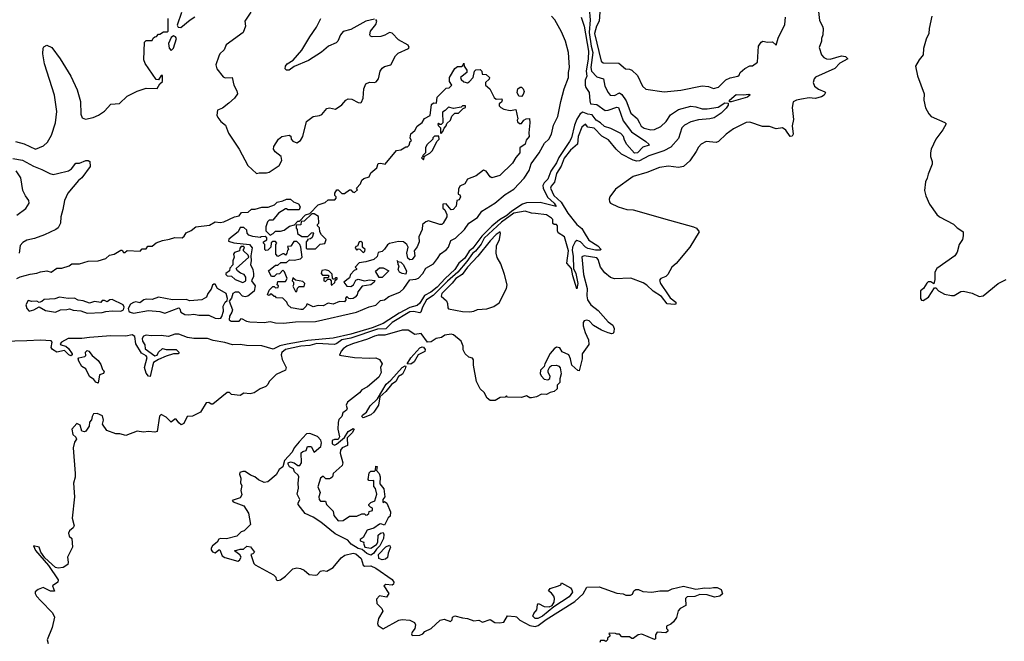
# Model space of a CAD drawing. Extents: x 2087054 to 2277909, y 548907 to 753496.
# Tile 282 of 444: x 2202489 to 2210331, y 656604 to 661556. Entities that reach past the tile are written whole.
import ezdxf

# ---------------------------------------------------------------- set-up
doc = ezdxf.new("R2010")
doc.units = 0

msp = doc.modelspace()

# ---------------------------------------------------------------- linework, layer by layer
at = {"layer": '0CON20XD'}
for points in [[(2207025.7, 661645), (2207033.6, 661555), (2207024.7, 661455), (2207040.3, 661345), (2207054.4, 661295), (2207038.9, 661175), (2207044, 661145), (2207085, 661099.4), (2207139.5, 661085), (2207149.1, 661025), (2207175.3, 660975.3), (2207192.9, 660955), (2207225, 660951.5), (2207265, 660972.5), (2207285, 660960), (2207319, 660909), (2207355, 660811.8), (2207407.7, 660767.7), (2207424.8, 660734.8), (2207438.7, 660708.7), (2207461.7, 660691.7), (2207515, 660677.8), (2207545, 660680.5), (2207595.8, 660705), (2207637.8, 660745), (2207671.8, 660798.2), (2207735, 660840.8), (2207835, 660866.3), (2207875, 660861.3), (2207925, 660845.7), (2207965.2, 660844.8), (2208051.1, 660858.9), (2208105, 660893.6), (2208132, 660892), (2208131.2, 660875), (2208115, 660849.8), (2208075, 660811.4), (2208019.4, 660775), (2207985, 660765.2), (2207895, 660759.1), (2207835, 660742.1), (2207785, 660714.7), (2207763.6, 660695), (2207735, 660609.4), (2207675, 660541.2), (2207619.6, 660510.4), (2207499.6, 660470.4), (2207425, 660432.2), (2207405, 660429.6), (2207375, 660437), (2207283.1, 660485), (2207239.2, 660525), (2207178.3, 660598.3), (2207125, 660628), (2207065, 660692.3), (2207015, 660700.8), (2206995, 660722.5), (2206965, 660699.2), (2206937.7, 660625), (2206932.1, 660565), (2206875, 660516.6), (2206825, 660451.8), (2206800.8, 660389.2), (2206765, 660330.5), (2206749.3, 660260.7), (2206721, 660229), (2206716, 660215), (2206742.7, 660155), (2206801.8, 660101.8), (2206853.2, 660015), (2206925, 659924.1), (2206965, 659892.5), (2206985, 659861.6), (2207020.5, 659800.5), (2207094.2, 659755), (2207120.9, 659725), (2207111.4, 659718.6), (2207075, 659719.9), (2207015, 659734.3), (2206994.4, 659744.4), (2206956.7, 659786.7), (2206925, 659795.9), (2206912.7, 659787.3), (2206893, 659745), (2206887.8, 659717.8), (2206897.3, 659672.7), (2206898.7, 659575), (2206918.7, 659535), (2206934.6, 659455), (2206925, 659412.5), (2206894.1, 659514.1), (2206882.6, 659575), (2206845.4, 659615), (2206861.1, 659715), (2206826.8, 659825), (2206778.6, 659858.6), (2206771.2, 659875), (2206771.2, 659915), (2206765, 659923.3), (2206745, 659923.8), (2206735, 659932.5), (2206736, 659965), (2206725.6, 659975), (2206685, 660001.7), (2206598.2, 660011.8), (2206565, 660014), (2206515, 660031.7), (2206425, 660013.4), (2206325, 659943.7), (2206187.2, 659815), (2206163.4, 659766.6), (2206118, 659712), (2206095, 659693.2), (2206050.4, 659629.6), (2205978.6, 659545), (2205895, 659472.9), (2205781.4, 659358.6), (2205729.9, 659325), (2205696.5, 659265), (2205684.3, 659225.7), (2205675, 659221.2), (2205625, 659232.5), (2205595, 659228.8), (2205455.5, 659145), (2205405, 659093.7), (2205339.3, 659089.3), (2205125, 659018.2), (2205055, 659006), (2205015, 658976.7), (2204995, 658969.2), (2204855, 658977), (2204798.8, 658961.2), (2204727.8, 658955), (2204605, 658928.6), (2204576.9, 658905), (2204571.6, 658885), (2204578.8, 658848.8), (2204611.9, 658785), (2204607.1, 658765), (2204531.5, 658728.5), (2204475.7, 658674.3), (2204465, 658650), (2204450, 658635), (2204405, 658615.8), (2204355, 658582.5), (2204323.9, 658576.1), (2204275, 658580), (2204245, 658561.2), (2204175, 658570), (2204160, 658585), (2204140, 658585), (2204026.7, 658493.3), (2204015, 658492.5), (2203995, 658507.5), (2203975, 658502.5), (2203929.3, 658430.7), (2203865, 658396.7), (2203823.9, 658396.1), (2203795, 658340), (2203775, 658328), (2203755, 658343.8), (2203735, 658373.8), (2203725, 658373.8), (2203695, 658348.8), (2203655, 658388.6), (2203615, 658411.2), (2203601.7, 658398.3), (2203582.5, 658275), (2203565, 658270), (2203515, 658276.7), (2203475, 658268.8), (2203425, 658278.8), (2203335, 658243.3), (2203286.4, 658256.4), (2203255, 658257.5), (2203183.8, 658283.8), (2203147.5, 658335), (2203156.2, 658365), (2203149.2, 658399.2), (2203105, 658420), (2203077.5, 658415), (2203066.2, 658395), (2203061.7, 658368.3), (2203045, 658350), (2203041.7, 658318.3), (2203015, 658277.5), (2203005, 658272.5), (2202985, 658277.5), (2202970, 658325), (2202945, 658340), (2202903.3, 658295), (2202911.4, 658251.4), (2202935, 658230), (2202940, 658215), (2202925, 658190), (2202915.9, 658144.1), (2202931.7, 657941.7), (2202929.4, 657910.6), (2202916.2, 657865), (2202926.2, 657755), (2202907.5, 657585), (2202922.5, 657525), (2202915, 657507.5), (2202885, 657483.3), (2202878, 657465), (2202883, 657443), (2202903.9, 657423.9), (2202910, 657355), (2202868.8, 657275), (2202875.7, 657235), (2202872, 657215), (2202835, 657190.8), (2202795, 657185.8), (2202772.7, 657192.7), (2202687.8, 657267.8), (2202656.7, 657315), (2202645, 657354), (2202600, 657365), (2202615, 657327.5), (2202717.8, 657207.8), (2202794.2, 657095), (2202792, 657075), (2202751.1, 657045), (2202765, 657003.8), (2202734.6, 657004.6), (2202675, 657033.3), (2202635, 657017.5), (2202611.2, 656998.8), (2202611.2, 656985), (2202622.5, 656965), (2202656.8, 656926.8)], [(2208847.1, 661645), (2208858.3, 661548.3), (2208883.1, 661505), (2208887.1, 661485), (2208886, 661435), (2208874, 661405), (2208876.2, 661385), (2208857.3, 661335), (2208875, 661275.8), (2208893.8, 661253.8), (2208913.5, 661243.5), (2208945, 661240.6), (2209035, 661268), (2209065, 661263.8), (2209083.3, 661245), (2209020.8, 661209.2), (2208982, 661168), (2208826.7, 661096.7), (2208816, 661085), (2208809.2, 661055), (2208820, 661025), (2208852.1, 661002.1), (2208902.1, 660982.1), (2208907.5, 660975), (2208895.9, 660954.1), (2208875, 660940.4), (2208825, 660927.7), (2208777.3, 660932.7), (2208716, 660924), (2208675, 660914), (2208649.7, 660900.3), (2208641.2, 660855), (2208651.9, 660761.9), (2208640.9, 660710.9), (2208650, 660645), (2208642.3, 660627.7), (2208625, 660626), (2208591.9, 660675), (2208565, 660694.2), (2208515, 660686.2), (2208460, 660705), (2208405, 660706.2), (2208305, 660738.6), (2208275, 660735.7), (2208172.9, 660687.1), (2208116.2, 660645), (2208055, 660584.2), (2208035, 660577.5), (2207955, 660584.2), (2207916.2, 660565), (2207895, 660541.2), (2207877.5, 660505), (2207825, 660432), (2207775, 660386), (2207735, 660378.6), (2207655, 660390), (2207585, 660378.1), (2207485, 660339.4), (2207375, 660307.1), (2207235, 660206.2), (2207188.8, 660145), (2207183.1, 660126.9), (2207185.6, 660105), (2207194.4, 660095), (2207254.2, 660064.2), (2207325, 660043.9), (2207375, 660040.9), (2207665, 659958.8), (2207856.2, 659905), (2207880, 659895), (2207900, 659865), (2207825.4, 659744.6), (2207717, 659613), (2207683.8, 659585), (2207650, 659525), (2207635, 659511.2), (2207596.4, 659493.6), (2207585, 659480), (2207592, 659455), (2207652.9, 659362.9), (2207670.8, 659340.8), (2207716, 659305), (2207715, 659290), (2207704, 659286), (2207645, 659293.3), (2207600.7, 659350.7), (2207535, 659392.1), (2207485, 659440.4), (2207455, 659460.4), (2207355, 659495.7), (2207225, 659492.8), (2207195, 659501.1), (2207150.4, 659540.4), (2207115.7, 659585.7), (2207097.3, 659645), (2207085, 659658.5), (2206984.2, 659675.8), (2206965, 659667.5), (2206980.6, 659525), (2207009.6, 659415), (2207005.5, 659355.5), (2207010.6, 659325), (2207036.9, 659285), (2207095, 659239.2), (2207175, 659148.1), (2207211.7, 659121.7), (2207222.3, 659095), (2207221.5, 659068.5), (2207215, 659056.2), (2207205.9, 659054.1), (2207175, 659061.5), (2207122.2, 659082.2), (2207058.8, 659118.8), (2207025, 659156.7), (2207005, 659162.2), (2206985, 659156.9), (2206977.1, 659145), (2206977.9, 659117.9), (2206991.9, 659065), (2207019.4, 659005), (2207020.5, 658969.5), (2206967.5, 658895), (2206967.5, 658855), (2206945, 658760), (2206935, 658762.5), (2206887.5, 658805), (2206877, 658853), (2206862.5, 658885), (2206810, 658910), (2206790.7, 658940.7), (2206765, 658946.2), (2206746.7, 658935), (2206714.2, 658895.8), (2206672.5, 658815), (2206667, 658793), (2206637.5, 658765), (2206633.8, 658735), (2206643.8, 658715), (2206665, 658693.3), (2206695, 658687.5), (2206711.7, 658698.3), (2206712.5, 658715), (2206697.5, 658745), (2206697.5, 658765), (2206710.7, 658789.3), (2206725, 658800), (2206765, 658803.3), (2206782.5, 658795), (2206792.3, 658782.3), (2206801.2, 658735), (2206790, 658695), (2206790, 658665), (2206770, 658645), (2206770, 658615), (2206745, 658593.3), (2206715, 658586.7), (2206685, 658571.2), (2206645, 658572.5), (2206605, 658552.5), (2206565, 658542.5), (2206553, 658543), (2206525, 658560), (2206485, 658547.5), (2206375, 658550), (2206365, 658560), (2206355, 658550), (2206315, 658547.5), (2206275, 658522.5), (2206235, 658522.5), (2206210.7, 658540.7), (2206187.5, 658585), (2206156.4, 658616.4), (2206126.7, 658675), (2206103.8, 658805), (2206102.5, 658845), (2206095, 658860), (2206065, 658866.7), (2206036.9, 658895), (2206020, 658925), (2206022, 658955), (2206004.2, 658994.2), (2205943.3, 659045), (2205925, 659052), (2205875, 659044), (2205847, 659023), (2205807, 659017), (2205765, 658988.5), (2205736.4, 658986.4), (2205685.6, 659055.6), (2205635, 659047.1), (2205581.6, 659081.6), (2205535, 659081.9), (2205397, 659043), (2205345, 659042.2), (2205314.2, 659035), (2205259.2, 659010.8), (2205140, 658975), (2205095, 658955.7), (2205065, 658933.8), (2205048.8, 658915), (2205035, 658883.3), (2205155, 658866), (2205275, 658859.2), (2205325, 658862.5), (2205355, 658850), (2205376.7, 658815), (2205361.2, 658785), (2205367.5, 658745), (2205350.5, 658709.5), (2205257.9, 658632.1), (2205215, 658607.5), (2205195.8, 658584.2), (2205100.5, 658509.5), (2205088.8, 658485), (2205097.5, 658455), (2205092.5, 658445), (2205062.5, 658425), (2205053.3, 658395), (2205030, 658370), (2205024.2, 658345.8), (2205023.8, 658293.8), (2205037, 658233), (2205025, 658212.5), (2204995, 658212.5), (2204977.5, 658205), (2204976.4, 658176.4), (2204995, 658166.7), (2205012.5, 658175), (2205075, 658227.5), (2205104.5, 658275.5), (2205145, 658300), (2205152.5, 658295), (2205136.7, 658265), (2205098, 658225), (2205100, 658165), (2205056.7, 658145), (2205042.7, 658127.3), (2205041.7, 658101.7), (2205063.3, 658026.7), (2205057.5, 658005), (2204985, 657940), (2204980, 657915), (2204967, 657903), (2204955, 657897.5), (2204928.3, 657898.3), (2204905, 657920), (2204884, 657905), (2204864.3, 657834.3), (2204880.7, 657790.7), (2204872.5, 657755), (2204875, 657733.3), (2204885, 657721.2), (2204925, 657720), (2204932.5, 657695), (2204985, 657640), (2204990, 657605), (2205025, 657563.3), (2205065, 657566.7), (2205115, 657600), (2205175, 657600), (2205215, 657620), (2205235, 657620), (2205245, 657610), (2205255, 657612.5), (2205268.3, 657621.7), (2205271.7, 657638.3), (2205300, 657645), (2205300, 657665), (2205281.7, 657671.7), (2205270, 657685), (2205270, 657695), (2205285, 657710), (2205316.4, 657723.6), (2205333.3, 657775), (2205321.7, 657821.7), (2205308.3, 657838.3), (2205310, 657885), (2205295, 657882.5), (2205270, 657885), (2205263.6, 657893.6), (2205271.2, 657945), (2205285, 657958.8), (2205315, 657960), (2205321.7, 657968.3), (2205325, 658000), (2205335, 657997.5), (2205330, 657965), (2205350.7, 657940.7), (2205360, 657915), (2205358.3, 657858.3), (2205388.3, 657818.3), (2205396.2, 657755), (2205380, 657735), (2205380, 657715), (2205385, 657710), (2205395, 657717.5), (2205412.5, 657705), (2205443.3, 657635), (2205439.5, 657600.5), (2205423.3, 657586.7), (2205395, 657530), (2205365, 657540), (2205355, 657537.5), (2205310, 657505), (2205255, 657490), (2205225, 657430), (2205200, 657415), (2205200, 657405), (2205230, 657395), (2205227.5, 657385), (2205237.5, 657355), (2205285, 657346.7), (2205330, 657375), (2205340, 657395), (2205345, 657450), (2205363.3, 657466.7), (2205385, 657470), (2205390, 657455), (2205385.9, 657424.1), (2205357.5, 657365), (2205330.7, 657339.3), (2205307.5, 657302.5), (2205285, 657291.5), (2205252.4, 657302.4), (2205216.8, 657336.8), (2205184.1, 657344.1), (2205129.2, 657379.2), (2205101.1, 657411.1), (2205001, 657461), (2204886.4, 657553.6), (2204825, 657593.1), (2204762.6, 657622.6), (2204708, 657695), (2204706.2, 657705), (2204721.2, 657735), (2204698.1, 657775), (2204708.5, 657825), (2204706.2, 657863.8), (2204713.3, 657915), (2204707.7, 657927.7), (2204676.2, 657955), (2204668.8, 657978.8), (2204637.5, 657995), (2204626.7, 658015), (2204627.5, 658025), (2204645, 658033.3), (2204675.9, 658025.9), (2204703.6, 658003.6), (2204720, 658005), (2204732.5, 658025), (2204730, 658105), (2204743.3, 658116.7), (2204770, 658125), (2204780, 658155), (2204810, 658155), (2204835, 658110), (2204887.5, 658155), (2204893.3, 658185), (2204887, 658207), (2204860, 658235), (2204799.3, 658259.3), (2204774.3, 658255.7), (2204715, 658194), (2204674.3, 658145), (2204657.9, 658112.1), (2204598.8, 658045), (2204585.8, 657994.2), (2204555, 657974), (2204530.2, 657929.8), (2204465.7, 657874.3), (2204435, 657870), (2204391.7, 657891.7), (2204362.5, 657915), (2204326.4, 657926.4), (2204285, 657956.7), (2204265, 657957.5), (2204241.7, 657948.3), (2204240, 657935), (2204250, 657905), (2204247.5, 657865), (2204257.5, 657845), (2204250, 657805), (2204259.3, 657770.7), (2204243.6, 657746.4), (2204180, 657725), (2204190, 657715), (2204273, 657683), (2204310, 657625), (2204327.5, 657535), (2204276.4, 657483.6), (2204253.9, 657476.1), (2204217, 657443), (2204135, 657420), (2204087, 657423), (2204075, 657417.5), (2204062.5, 657395), (2204023.3, 657365), (2204012.5, 657345), (2204013, 657333), (2204025, 657317.5), (2204045, 657310), (2204075, 657332.5), (2204081.7, 657331.7), (2204102.5, 657285), (2204121.7, 657271.7), (2204225, 657242.5), (2204239.3, 657250.7), (2204252.5, 657275), (2204243, 657293), (2204200, 657325), (2204245, 657337.5), (2204271.7, 657338.3), (2204298.3, 657361.7), (2204327, 657357), (2204360, 657315), (2204345, 657300), (2204330, 657295), (2204353.6, 657223.6), (2204365, 657212.5), (2204510, 657135), (2204527.5, 657115), (2204532.5, 657095), (2204545, 657087.5), (2204565, 657093.8), (2204605, 657124.3), (2204665, 657181.9), (2204695, 657189.5), (2204725.4, 657185.4)], [(2202455, 660586), (2202525, 660566.8), (2202615, 660525.6), (2202678.7, 660551.3), (2202710.9, 660579.1), (2202742.9, 660635), (2202774.2, 660735), (2202783.5, 660825), (2202765.8, 660955), (2202685.6, 661205), (2202673.9, 661283.9), (2202675, 661330), (2202680.7, 661339.3), (2202705, 661352.5), (2202745, 661333.3), (2202811.9, 661245), (2202895, 661106.2), (2202947.8, 660997.8), (2202973.9, 660905), (2202975, 660803.3), (2202985.8, 660775), (2203013.2, 660763.2), (2203075, 660777.9), (2203115.3, 660794.7), (2203165, 660827.8), (2203215, 660882.9), (2203285, 660887.5), (2203344.5, 660945.5), (2203423.4, 660986.6), (2203495, 661010), (2203585, 661007.5), (2203603.9, 661046.1), (2203625.8, 661064.2), (2203625, 661110), (2203615, 661112.5), (2203593.8, 661076.2), (2203575, 661079.2), (2203488, 661208), (2203477.5, 661235), (2203483, 661377), (2203495, 661390), (2203545, 661390), (2203551.7, 661408.3), (2203565, 661420), (2203578.3, 661421.7), (2203595, 661440), (2203605, 661440), (2203635, 661460), (2203665, 661460), (2203670, 661465), (2203670, 661565)], [(2206960.8, 661575), (2206985.5, 661505), (2207019.7, 661305), (2207017.5, 661245), (2207001.2, 661145), (2207004.8, 661105), (2206993.6, 661075), (2206993.2, 661035), (2206998.2, 661015), (2207025.5, 660975.5), (2207029.6, 660910.4), (2207035, 660884.2), (2207085, 660880.5), (2207153.1, 660833.1), (2207175, 660834), (2207245, 660858.7), (2207257.2, 660857.2), (2207295, 660750.6), (2207362.9, 660662.9), (2207475, 660584.3), (2207498.8, 660565), (2207502.5, 660555), (2207450.9, 660539.1), (2207408.9, 660495), (2207385, 660492.9), (2207325, 660561.3), (2207306.2, 660595), (2207298.7, 660625), (2207277.9, 660647.9), (2207197.7, 660687.7), (2207146.2, 660705), (2207114.3, 660734.3), (2207078.9, 660755), (2207049, 660799), (2207015, 660802.9), (2206975, 660819.4), (2206953.8, 660806.2), (2206927.1, 660762.9), (2206907.2, 660715), (2206883.4, 660615), (2206868.6, 660585), (2206782.8, 660457.2), (2206764.9, 660415.1), (2206720.3, 660349.7), (2206695, 660285.8), (2206664.7, 660255.3), (2206655.1, 660235), (2206657.4, 660215), (2206691.4, 660141.4), (2206746.2, 660095), (2206761.7, 660068.3), (2206635, 660099.8), (2206525, 660096.5), (2206494.7, 660085.3), (2206408.7, 660031.3), (2206369.4, 659995), (2206309.5, 659960.5), (2206249.3, 659910.7), (2206169.9, 659830.1), (2206098.5, 659735), (2206069.1, 659710.9), (2206035, 659656), (2205987.5, 659615), (2205955.8, 659565), (2205876.4, 659493.6), (2205815, 659425.1), (2205762.7, 659385), (2205712.3, 659357.7), (2205675, 659297.7), (2205655, 659278.6), (2205595, 659262.1), (2205510.7, 659219.3), (2205383.5, 659136.5), (2205295, 659102), (2205125, 659049.8), (2204985, 659018.5), (2204785, 659000.4), (2204618.8, 658971.2), (2204561.5, 658958.5), (2204507.9, 658932.1), (2204417.1, 658957.1), (2204295, 658959.5), (2204245, 658969.7), (2204185, 658964.7), (2204122.9, 658985), (2204030.2, 659000.2), (2203985, 659016), (2203875, 659017.5), (2203825, 659025.2), (2203755, 659050.6), (2203725, 659050.8), (2203675, 659032.9), (2203615, 659039.2), (2203535, 659036.2), (2203495, 659042.8), (2203474.5, 659035), (2203463.1, 659015), (2203466.2, 658995), (2203484.2, 658965), (2203488.2, 658935), (2203565, 658878.8), (2203585, 658882.5), (2203595, 658906.7), (2203625, 658936.7), (2203655, 658927.5), (2203735, 658927.5), (2203760, 658905), (2203750, 658895), (2203715, 658893.3), (2203655, 658876.7), (2203595, 658850), (2203555, 658826.2), (2203546.8, 658796.8)], [(2203776.4, 661613.6), (2203743, 661513), (2203750, 661495), (2203773, 661493), (2203845.9, 661554.1), (2203885, 661578.8)], [(2204330, 661615), (2204282.5, 661545), (2204287.5, 661505), (2204267.5, 661455), (2204133.6, 661356.4), (2204116.7, 661315), (2204082.5, 661285), (2204073.8, 661266.2), (2204050, 661195), (2204060, 661165), (2204109.3, 661099.3), (2204125, 661093.3), (2204180, 661095), (2204193.6, 661033.6), (2204219.5, 660989.5), (2204223.6, 660966.4), (2204198.3, 660931.7), (2204155, 660892), (2204105, 660852), (2204064, 660836), (2204060, 660795), (2204066.4, 660776.4), (2204090, 660745), (2204126.7, 660715), (2204151.7, 660651.7), (2204236, 660525), (2204306.2, 660395), (2204375, 660330), (2204395, 660336.7), (2204455, 660335.7), (2204475, 660341.1), (2204556.2, 660393.8), (2204577.5, 660435), (2204572, 660465), (2204522.5, 660502.5), (2204510, 660525), (2204513.2, 660546.8), (2204551.2, 660605), (2204575.7, 660624.3), (2204635.9, 660635.9), (2204648.8, 660628.8), (2204652, 660605), (2204665, 660588.8), (2204695, 660576), (2204725.7, 660594.3), (2204743.8, 660625), (2204773.8, 660745), (2204825, 660784.3), (2204877.9, 660792.1), (2204895, 660800), (2204935, 660848.8), (2204955, 660853.8), (2205005, 660843.8), (2205053.4, 660876.6), (2205087.5, 660915), (2205105.8, 660925.8), (2205135, 660922.9), (2205185, 660896.2), (2205205, 660893.8), (2205211.7, 660898.3), (2205225, 660930), (2205230.8, 661005), (2205245.5, 661044.5), (2205275, 661058.6), (2205315, 661054.2), (2205329.1, 661060.9), (2205345.4, 661084.6), (2205360, 661145), (2205375, 661170.8), (2205395, 661182.9), (2205444.3, 661195.7), (2205483.1, 661266.9), (2205502.2, 661287.8), (2205586.2, 661325), (2205590, 661335), (2205583.9, 661353.9), (2205505, 661395.6), (2205455, 661447.5), (2205435, 661452.5), (2205397.9, 661432.1), (2205365, 661422.5), (2205295, 661420), (2205282.5, 661425), (2205277.5, 661435), (2205283.3, 661465), (2205325, 661517.5), (2205332.5, 661545), (2205325, 661557.5)], [(2205245, 659627.5), (2205191.7, 659618.3), (2205160, 659585), (2205170, 659575), (2205170, 659565), (2205151.7, 659558.3), (2205123, 659527), (2205115, 659500), (2205070, 659465), (2205093, 659433), (2205125, 659430), (2205146.4, 659443.6), (2205165, 659480), (2205185, 659490), (2205235, 659476.7), (2205275, 659483.3), (2205318.3, 659478.3), (2205312.5, 659465), (2205285, 659443.3), (2205217, 659433), (2205181.2, 659388.8), (2205176.7, 659365), (2205160, 659345), (2205145, 659334.3), (2205125, 659331.2), (2205110, 659335), (2205095, 659350), (2205082.5, 659337.5), (2205087.5, 659325), (2205075, 659307.5), (2205035, 659310), (2204985, 659290), (2204945, 659297.5), (2204905, 659276.7), (2204865, 659280), (2204825, 659267.5), (2204785, 659290), (2204775, 659290), (2204770, 659275), (2204745, 659247.5), (2204727, 659247), (2204651.7, 659261.7), (2204623.6, 659283.6), (2204617.5, 659305), (2204585, 659337.5), (2204535, 659340), (2204525, 659350), (2204515, 659350), (2204495, 659370), (2204485, 659370), (2204475, 659360), (2204462.5, 659365), (2204475, 659400), (2204505, 659430), (2204515, 659430), (2204525, 659420), (2204548.3, 659421.7), (2204550, 659435), (2204540, 659445), (2204545, 659470), (2204605, 659470), (2204620, 659495), (2204598.3, 659548.3), (2204585, 659560), (2204558.3, 659531.7), (2204535, 659530), (2204515, 659510), (2204495, 659510), (2204470, 659555), (2204525, 659600), (2204545, 659600), (2204568.3, 659621.7), (2204615, 659622.5), (2204638.3, 659641.7), (2204675, 659640), (2204725, 659650), (2204737.5, 659665), (2204727.5, 659745), (2204720, 659765), (2204695, 659790), (2204671.7, 659788.3), (2204648.3, 659751.7), (2204621.7, 659748.3), (2204630, 659725), (2204621.7, 659718.3), (2204617.5, 659695), (2204605, 659680), (2204595, 659690), (2204585, 659690), (2204545, 659670), (2204528.3, 659688.3), (2204530, 659765), (2204537.5, 659775), (2204525, 659790), (2204505, 659790), (2204491.7, 659778.3), (2204490, 659745), (2204465, 659720), (2204448.3, 659718.3), (2204440, 659725), (2204440, 659765), (2204430, 659775), (2204430, 659785), (2204458.3, 659801.7), (2204458.3, 659818.3), (2204445, 659830), (2204413, 659827), (2204405, 659820), (2204345, 659827.5), (2204315, 659840), (2204300, 659855), (2204298.3, 659878.3), (2204275, 659900), (2204245, 659900), (2204230, 659865), (2204153.6, 659806.4), (2204151.7, 659791.7), (2204195, 659777.5), (2204320, 659765), (2204339.3, 659739.3), (2204330, 659675), (2204333.3, 659635), (2204326.2, 659605), (2204346.2, 659565), (2204352, 659535), (2204349.7, 659510.3), (2204336.2, 659475), (2204363.8, 659435), (2204355.9, 659394.1), (2204305, 659352.5), (2204285, 659346.9), (2204264.5, 659354.5), (2204235, 659384), (2204204.5, 659385.5), (2204186.4, 659373.6), (2204175, 659338.8), (2204156.7, 659313.3), (2204184.4, 659245), (2204179.4, 659225), (2204158.6, 659195), (2204157.5, 659165), (2204173.3, 659155), (2204226.7, 659153.3), (2204236.2, 659155), (2204255, 659176.2), (2204295, 659154.5), (2204321.7, 659148.3), (2204435, 659144.5), (2204485, 659150.6), (2204525, 659141.8), (2204590.5, 659139.5), (2204685, 659148.9), (2204845, 659150.5), (2205170.5, 659225), (2205271.7, 659268.3), (2205325, 659283), (2205362.3, 659317.7), (2205395, 659324.7), (2205428.5, 659351.5), (2205515.3, 659385), (2205549.4, 659415), (2205596.7, 659483.3), (2205645, 659488.5), (2205665, 659497.3), (2205700.3, 659535), (2205723.1, 659576.9), (2205785, 659610.3), (2205817.3, 659652.7), (2205840.4, 659689.6), (2205885, 659721.6), (2205905, 659744.7), (2205923.3, 659796.7), (2205960.3, 659815), (2206031.5, 659885), (2206065.4, 659934.6), (2206135, 659979.5), (2206169.4, 660030.6), (2206272.8, 660095), (2206355, 660164.5), (2206425.5, 660204.5), (2206507.1, 660292.9), (2206547.2, 660355), (2206562.3, 660407.7), (2206627.1, 660495), (2206669.1, 660570.9), (2206702.5, 660605), (2206725.2, 660645), (2206739.3, 660715), (2206775.2, 660785), (2206798.3, 660905), (2206825.2, 661004.8), (2206859.2, 661095), (2206859, 661135), (2206867.1, 661175), (2206859.6, 661295), (2206836.7, 661385), (2206805, 661459.7), (2206750, 661555), (2206723.3, 661583.3)], [(2205315, 661560), (2205245, 661543.3), (2205125, 661476.7), (2205065, 661462.5), (2205043.3, 661435), (2205023.3, 661385), (2205008.8, 661371.2), (2204947.5, 661345), (2204893, 661297), (2204789.7, 661230.3), (2204676.1, 661183.9), (2204635.8, 661154.2), (2204615, 661153.8), (2204603.9, 661163.9), (2204606.7, 661185), (2204620, 661205), (2204665.7, 661234.3), (2204737.2, 661312.8), (2204799.8, 661420.2), (2204852.9, 661495), (2204886.9, 661565)], [(2207109.4, 661615), (2207103.9, 661545), (2207082.6, 661505), (2207067.1, 661445), (2207120.5, 661225), (2207135, 661212.2), (2207260.5, 661210.5), (2207315, 661163.3), (2207345, 661162), (2207365, 661154), (2207410.6, 661110.6), (2207448.8, 661025), (2207475, 661002.5), (2207621.9, 660981.9), (2207755.2, 660994.8)], [(2207755.2, 660994.8), (2207925, 661028.6), (2207975, 661022.5), (2208015, 661008), (2208055, 661018.1), (2208112.9, 661077.1), (2208147.1, 661092.9), (2208207.5, 661105), (2208220, 661115), (2208227.5, 661135), (2208265, 661167.5), (2208305, 661187.5), (2208325, 661187.5), (2208365, 661217.5), (2208373.1, 661345), (2208395, 661376.7), (2208406.4, 661383.6), (2208445, 661376.7), (2208485, 661380), (2208515, 661352.5), (2208530.6, 661409.4), (2208583.8, 661516.2), (2208588.8, 661575)], [(2209753.8, 661585), (2209731.2, 661485), (2209728.8, 661445), (2209708.3, 661401.7), (2209686.2, 661325), (2209683.8, 661275), (2209652.7, 661237.3), (2209623.8, 661185), (2209638.8, 661108.8), (2209693.3, 660965), (2209690, 660915), (2209704.3, 660854.3), (2209728.8, 660805), (2209747.5, 660785), (2209857, 660737), (2209867.5, 660725), (2209842.3, 660677.7), (2209785.8, 660604.2), (2209748.8, 660525), (2209743.9, 660496.1), (2209742, 660465), (2209756, 660425), (2209756.2, 660405), (2209724.2, 660325.8), (2209717.3, 660292.7), (2209702, 660265), (2209694, 660195), (2209705, 660152.5), (2209736.2, 660085), (2209793.3, 660005), (2209815.8, 659985.8), (2209925, 659926.7), (2209955, 659896.7), (2209992.5, 659875), (2210002.5, 659865), (2210002.5, 659835), (2209997.5, 659805), (2209972.5, 659765), (2209956.7, 659705), (2209936.7, 659675), (2209793.3, 659575), (2209778.8, 659545), (2209776.7, 659485), (2209768.3, 659451.7), (2209745, 659467.5), (2209725, 659466.7), (2209715, 659457.5), (2209686.4, 659413.6), (2209662.5, 659395), (2209662.5, 659335), (2209671.7, 659321.7), (2209685, 659320), (2209726.7, 659345), (2209775, 659420), (2209785, 659420), (2209807.5, 659395), (2209855, 659370), (2209909.3, 659359.3), (2209930.5, 659359.5), (2209985, 659390), (2210005, 659393.8), (2210075, 659376.7), (2210130.7, 659350.7), (2210163.8, 659356.2), (2210282.5, 659455), (2210345, 659486.2)], [(2203695, 661310), (2203715, 661330), (2203738, 661405), (2203729.5, 661419.5), (2203715, 661426.7), (2203696.4, 661413.6), (2203673.6, 661366.4), (2203678.3, 661328.3), (2203695, 661310)], [(2202466.8, 659493.2), (2202493.3, 659506.7), (2202571.7, 659528.3), (2202625, 659535.8), (2202655, 659548), (2202706, 659556), (2202740, 659545), (2202785, 659577.5), (2202825, 659577.5), (2202883.9, 659596.1), (2202905, 659610), (2202965, 659610.8), (2203035, 659631.2), (2203115, 659636.2), (2203175, 659652.5), (2203205, 659680), (2203241.7, 659688.3), (2203295, 659720), (2203305, 659720), (2203315, 659700), (2203325, 659700), (2203345, 659717.5), (2203447, 659713), (2203465, 659730), (2203495, 659730), (2203508.3, 659751.7), (2203545, 659752.5), (2203575, 659777.5), (2203625, 659797.5), (2203683, 659807), (2203725, 659821.2), (2203781.7, 659818.3), (2203798.3, 659831.7), (2203815, 659858), (2203853.6, 659876.4), (2203892.5, 659905), (2204001.2, 659918.8), (2204045, 659945.8), (2204085, 659941.2), (2204115, 659946.7), (2204200, 659985), (2204237, 659993), (2204255, 660020), (2204308.3, 660021.7), (2204335, 660047.5), (2204365, 660046.7), (2204417, 660063), (2204467, 660063), (2204518.3, 660081.7), (2204538.3, 660101.7), (2204585, 660112.5), (2204613.6, 660126.4), (2204645, 660126.7), (2204670, 660105), (2204710, 660090), (2204722.5, 660065), (2204715, 660040), (2204625, 660040), (2204615, 660050), (2204605, 660050), (2204550, 660015), (2204505, 659960), (2204475, 659960), (2204462.5, 659945), (2204450, 659905), (2204450, 659875), (2204485, 659840), (2204508.3, 659851.7), (2204525, 659870), (2204565, 659870), (2204595, 659880), (2204638.3, 659911.7), (2204678.3, 659921.7), (2204705, 659950), (2204718.3, 659951.7), (2204765, 660000), (2204798.3, 660011.7), (2204865, 660080), (2204921.7, 660098.3), (2204945, 660120), (2204998.3, 660121.7), (2205010, 660135), (2205010, 660145), (2205000, 660155), (2205000, 660175), (2205015, 660200), (2205025, 660200), (2205055, 660170), (2205075, 660170), (2205115, 660200), (2205125, 660200), (2205140, 660185), (2205155, 660180), (2205178.3, 660201.7), (2205170, 660215), (2205203, 660247), (2205215, 660277.5), (2205229.3, 660290.7), (2205272.5, 660305), (2205286.7, 660335), (2205333.6, 660376.4), (2205345, 660410), (2205365, 660412.5), (2205400, 660405), (2205490, 660515), (2205525, 660520), (2205565, 660542.5), (2205577, 660543), (2205590, 660555), (2205600, 660585), (2205608.3, 660591.7), (2205597.5, 660615), (2205603.9, 660646.1), (2205636.4, 660673.6), (2205653.6, 660706.4), (2205693, 660737), (2205712.3, 660767.7), (2205758.3, 660791.7), (2205769.3, 660880.7), (2205785, 660892.5), (2205808.3, 660891.7), (2205815, 660937.5), (2205885, 661010), (2205908.3, 661011.7), (2205930, 661035), (2205913, 661063), (2205913.3, 661095), (2205955, 661167.5), (2205975, 661183.3), (2206007.5, 661182.5), (2206018.3, 661191.7), (2206025, 661210), (2206030, 661185), (2206050, 661155), (2206050, 661135), (2206000, 661095), (2206005, 661080), (2206025, 661060), (2206055, 661052.5), (2206069.3, 661060.7), (2206100, 661095), (2206110, 661145), (2206123, 661157), (2206155, 661160), (2206170, 661145), (2206171.7, 661121.7), (2206205, 661120), (2206230, 661095), (2206228.3, 661081.7), (2206200, 661055), (2206200, 661035), (2206232.5, 661005), (2206267, 660937), (2206285, 660922.5), (2206330, 660925), (2206332.5, 660915), (2206325, 660900), (2206307.5, 660885), (2206308.3, 660868.3), (2206320, 660855), (2206343.6, 660843.6), (2206395, 660833.3), (2206440, 660840), (2206457.5, 660765), (2206450, 660755), (2206453, 660743), (2206468.3, 660728.3), (2206485, 660730), (2206503.6, 660756.4), (2206523.3, 660766.7), (2206548.3, 660768.3), (2206552.5, 660735), (2206543.3, 660655), (2206545.8, 660624.2), (2206523, 660597), (2206515, 660563.3), (2206472.5, 660535), (2206473.3, 660495), (2206441.4, 660458.6), (2206415, 660413.8), (2206312.5, 660315), (2206250, 660295), (2206235, 660303.3), (2206205, 660350), (2206183, 660357), (2206125, 660312), (2206055.8, 660284.2), (2206035, 660247.5), (2205995, 660230), (2205982.5, 660205), (2205980, 660165), (2205995, 660160), (2206000, 660145), (2205988.3, 660121.7), (2205970, 660115), (2205965, 660070), (2205940, 660045), (2205925, 660040), (2205885, 660090), (2205860, 660085), (2205860, 660055), (2205875, 660040), (2205890, 660005), (2205890, 659985), (2205862.5, 659935), (2205850, 659925), (2205835, 659923.3), (2205745, 659953.8), (2205723.9, 659946.1), (2205696.4, 659923.6), (2205693.3, 659885), (2205668.8, 659825), (2205670, 659785), (2205655, 659747.5), (2205630, 659715), (2205636.2, 659675), (2205615, 659646.7), (2205595, 659643.3), (2205580, 659655), (2205573.3, 659695), (2205582.5, 659745), (2205572.5, 659765), (2205545, 659787.5), (2205505, 659790), (2205435, 659773.3), (2205418, 659762), (2205395, 659727.5), (2205375, 659710), (2205345, 659700), (2205335, 659670), (2205310, 659645), (2205245, 659627.5)], [(2206485, 660943.3), (2206465, 660947.5), (2206450, 660975), (2206457.5, 661005), (2206475, 661017.5), (2206485, 661017.5), (2206497.5, 661005), (2206506.2, 660985), (2206499.5, 660960.5), (2206485, 660943.3)], [(2208141.4, 660901.4), (2208143.3, 660915), (2208195, 660959.5), (2208253.4, 660956.6), (2208295, 660963.1), (2208307.1, 660957.1), (2208285, 660938.8), (2208155, 660902.5), (2208141.4, 660901.4)], [(2205845, 660650), (2205860, 660665), (2205868.3, 660691.7), (2205885, 660710), (2205891.7, 660728.3), (2205920, 660755), (2205931.7, 660788.3), (2205955, 660810), (2205985, 660810), (2206021.7, 660848.3), (2206040, 660855), (2206038.3, 660868.3), (2206015, 660870), (2206005, 660860), (2205945, 660847.5), (2205905, 660860), (2205878.3, 660831.7), (2205855, 660820), (2205860, 660735), (2205845, 660720), (2205835, 660720), (2205825, 660730), (2205820, 660725), (2205821.7, 660711.7), (2205840, 660695), (2205840, 660655), (2205845, 660650)], [(2205705, 660440), (2205711.7, 660468.3), (2205755, 660492.5), (2205777.5, 660515), (2205810, 660585), (2205830, 660605), (2205828.3, 660628.3), (2205791.7, 660628.3), (2205780, 660615), (2205780, 660605), (2205731.7, 660558.3), (2205720, 660535), (2205720, 660495), (2205700, 660475), (2205700, 660465), (2205690, 660455), (2205705, 660440)], [(2202435, 660450.6), (2202512, 660438), (2202598.4, 660388.4), (2202665, 660363.5), (2202729.8, 660329.8), (2202755, 660323.1), (2202789.5, 660330.5), (2202877.8, 660352.2), (2202902.2, 660367.8), (2202935, 660412.5), (2202965, 660413.3), (2203015, 660433.8), (2203035, 660433.3), (2203046.1, 660426.1), (2203049.2, 660385), (2202985, 660296), (2202956.2, 660273.8), (2202871.4, 660175), (2202844.5, 660115), (2202833.1, 660045), (2202815.4, 659985), (2202814.1, 659935.9), (2202795, 659898.6), (2202776.7, 659883.3), (2202687.5, 659842.5), (2202607.5, 659812.5), (2202545, 659798.2), (2202515, 659782.1), (2202493.8, 659756.2), (2202485.3, 659695)], [(2202465, 659997.5), (2202538.2, 660051.8), (2202564.4, 660095), (2202561.1, 660115), (2202535, 660152.5), (2202515, 660196.2), (2202496.7, 660295), (2202460.7, 660350.7)], [(2204845, 659730), (2204881.7, 659768.3), (2204918.3, 659771.7), (2204930, 659805), (2204891.7, 659841.7), (2204880, 659865), (2204877, 659897), (2204860, 659915), (2204860, 659925), (2204870, 659935), (2204868.3, 659988.3), (2204835, 660010), (2204815, 660010), (2204755, 659950), (2204731.7, 659948.3), (2204728.3, 659921.7), (2204691.7, 659918.3), (2204690, 659895), (2204700, 659885), (2204701.7, 659851.7), (2204735, 659830), (2204785, 659830), (2204811.7, 659858.3), (2204825, 659860), (2204830, 659855), (2204818.3, 659821.7), (2204805, 659810), (2204780, 659805), (2204780, 659795), (2204770, 659785), (2204770, 659735), (2204775, 659730), (2204845, 659730)], [(2206075, 659228.1), (2206105, 659233.4), (2206135, 659247.9), (2206208.5, 659251.5), (2206265, 659272.1), (2206308.7, 659301.3), (2206365.7, 659414.3), (2206370.6, 659445), (2206350.4, 659525), (2206320.8, 659610.8), (2206292.1, 659662.1), (2206282.9, 659695), (2206286.6, 659755), (2206309.4, 659805), (2206318.9, 659855), (2206315.6, 659865.6), (2206283.2, 659845), (2206234.7, 659795), (2206138.7, 659671.3), (2206055, 659584.3), (2206013, 659527), (2205962, 659495), (2205933.2, 659456.8), (2205850.2, 659375), (2205845, 659352.9), (2205886.9, 659315), (2205895.6, 659295), (2205899.3, 659259.3), (2205905, 659253.3), (2206015, 659231.3), (2206075, 659228.1)], [(2205225, 659700), (2205238.3, 659711.7), (2205240, 659725), (2205220, 659745), (2205218.3, 659778.3), (2205205, 659790), (2205193, 659787), (2205178.3, 659751.7), (2205165, 659750), (2205160, 659735), (2205175, 659720), (2205185, 659730), (2205198.3, 659728.3), (2205225, 659700)], [(2204265, 659463.3), (2204290, 659475), (2204290, 659505), (2204275.8, 659525.8), (2204246.4, 659536.4), (2204222.5, 659555), (2204212.5, 659575), (2204312.5, 659665), (2204309.3, 659679.3), (2204270, 659715), (2204270, 659725), (2204280, 659735), (2204275, 659750), (2204251.7, 659748.3), (2204243, 659737), (2204240, 659715), (2204200, 659700), (2204191.7, 659688.3), (2204197.5, 659665), (2204187.5, 659635), (2204187, 659603), (2204163, 659577), (2204160, 659555), (2204130, 659535), (2204130, 659525), (2204140, 659515), (2204175, 659512.5), (2204205, 659486.7), (2204265, 659463.3)], [(2205565, 659530), (2205534.3, 659534.3), (2205512.5, 659545), (2205502.5, 659565), (2205510, 659595), (2205502.5, 659605), (2205500, 659630), (2205491.7, 659638.3), (2205500, 659630), (2205525, 659623.3), (2205543.8, 659605), (2205570, 659555), (2205565, 659530)], [(2204975, 659440), (2204998.3, 659461.7), (2205001.7, 659478.3), (2205018.3, 659491.7), (2205018.3, 659498.3), (2205005, 659500), (2204995, 659490), (2204985, 659490), (2204980, 659495), (2204978.3, 659528.3), (2204950, 659555), (2204925, 659562.5), (2204895, 659557.5), (2204890, 659535), (2204901.7, 659521.7), (2204945, 659520), (2204950, 659515), (2204945, 659500), (2204911.7, 659498.3), (2204910, 659475), (2204925, 659470), (2204941.7, 659488.3), (2204958.3, 659488.3), (2204970, 659475), (2204970, 659445), (2204975, 659440)], [(2205351.7, 659501.7), (2205323, 659553), (2205355, 659580), (2205385, 659580), (2205430, 659555), (2205375, 659502.5), (2205351.7, 659501.7)], [(2204075, 659174.3), (2204090.6, 659179.4), (2204099.6, 659190.4), (2204112.5, 659235), (2204110, 659275), (2204124.6, 659305.4), (2204141.7, 659318.3), (2204144.2, 659335.8), (2204134.2, 659375), (2204064.2, 659414.2), (2204045, 659450), (2204035, 659450), (2204025, 659440), (2204015, 659410), (2203987.5, 659375), (2203977.5, 659345), (2203940, 659325), (2203845, 659316.2), (2203815, 659326.7), (2203705, 659323.3), (2203595, 659346.2), (2203545, 659326.7), (2203495, 659330), (2203476.4, 659323.6), (2203445, 659300), (2203415, 659307.5), (2203395, 659303.3), (2203370.5, 659289.5), (2203353.6, 659256.4), (2203358, 659235), (2203369.2, 659225), (2203395, 659218.9), (2203515, 659238.6), (2203605, 659230.8), (2203645, 659218.7), (2203755, 659260), (2203763.8, 659253.8), (2203772.5, 659225), (2203805, 659207.1), (2203836, 659204), (2203875, 659211.1), (2203915, 659202.9), (2203995, 659201.5), (2204045, 659177.1), (2204075, 659174.3)], [(2204695, 659390), (2204701.7, 659418.3), (2204715, 659430), (2204755, 659430), (2204760, 659455), (2204745, 659470), (2204685, 659480), (2204665, 659500), (2204660, 659475), (2204670, 659465), (2204670, 659445), (2204663, 659433), (2204685, 659390), (2204695, 659390)], [(2203025, 659218.5), (2203145, 659222.9), (2203175, 659232.3), (2203225, 659236.9), (2203295, 659234.1), (2203316.2, 659245), (2203321.2, 659265), (2203312.5, 659285), (2203225.9, 659325.9), (2203206.4, 659323.6), (2203185, 659307.5), (2203165, 659320), (2203145, 659320), (2203135, 659302.5), (2203085, 659310), (2203045, 659296.7), (2202995, 659317.5), (2202955, 659322), (2202925, 659338.6), (2202875.9, 659334.1), (2202805.8, 659344.2), (2202768.3, 659331.7), (2202683, 659327), (2202665, 659310), (2202645, 659302.5), (2202625, 659312.5), (2202585, 659310), (2202555, 659320), (2202536.7, 659285), (2202546, 659255), (2202565, 659234), (2202602.5, 659245), (2202645, 659267.5), (2202695, 659240), (2202774.3, 659225.7), (2202814.2, 659245.8), (2202863.6, 659246.4), (2202885, 659252.5), (2202915, 659241.2), (2202975, 659235.7), (2203025, 659218.5)], [(2203546.8, 658796.8), (2203526.9, 658713.1), (2203515, 658715.8), (2203495, 658740), (2203483.5, 658786.5), (2203503.8, 658865), (2203497.4, 658877.4), (2203459.5, 658899.5), (2203413.3, 658973.3), (2203405, 659031.4), (2203385, 659046.1), (2203334, 659036), (2203215, 659036.5), (2203045, 659025.5), (2202985, 659015.5), (2202874.4, 659015), (2202822.2, 658987.8), (2202812, 658975), (2202816.7, 658965), (2202855, 658954.5), (2202876.9, 658936.9), (2202906.7, 658895), (2202906.9, 658885), (2202895, 658878.5), (2202880, 658885), (2202845, 658921.1), (2202785, 658907.7), (2202749.7, 658929.7), (2202738.9, 658945), (2202747.1, 658987.1), (2202738.4, 658998.4), (2202655, 659002.4), (2202545, 658997.7), (2202355, 658992.3)], [(2203115, 658660), (2203095, 658668), (2203078.6, 658688.6), (2203044.3, 658714.3), (2203016.2, 658775), (2202985, 658793.3), (2202958.5, 658835), (2202954.4, 658855), (2202958.8, 658861.2), (2203007, 658873), (2203015, 658880), (2203013, 658907), (2203025, 658920), (2203040, 658915), (2203065, 658880), (2203115, 658840), (2203135, 658810), (2203149.3, 658769.3), (2203162.5, 658755), (2203155, 658737.5), (2203123.8, 658726.2), (2203115, 658660)], [(2205605, 658812.5), (2205573.9, 658813.9), (2205605, 658862.9), (2205675, 658941.2), (2205695, 658950), (2205705.9, 658945.9), (2205717.9, 658927.9), (2205716.1, 658913.9), (2205663.3, 658886.7), (2205630.4, 658829.6), (2205605, 658812.5)], [(2205225, 658384.6), (2205214.6, 658394.6), (2205218.9, 658405), (2205251.8, 658428.2), (2205281.4, 658478.6), (2205338, 658535), (2205407.6, 658652.4), (2205445, 658683.1), (2205534.5, 658785), (2205559.7, 658799.7), (2205563.8, 658795), (2205558, 658775), (2205538.2, 658731.8), (2205505.7, 658714.3), (2205485, 658672.9), (2205450.5, 658649.5), (2205405, 658593.8), (2205358.3, 658551.7), (2205345.8, 658485), (2205309.7, 658430.3), (2205285, 658407.7), (2205225, 658384.6)], [(2205375, 657253.8), (2205348.8, 657265), (2205346.2, 657295), (2205405, 657357.5), (2205435, 657370), (2205442.5, 657355), (2205422.5, 657305), (2205417, 657273), (2205402.5, 657257.5), (2205375, 657253.8)], [(2204725.4, 657185.4), (2204755, 657171.9), (2204795, 657135.8), (2204845, 657130), (2204857.5, 657135), (2204885, 657162.5), (2204905, 657167.5), (2204935, 657163.3), (2204985, 657192), (2205050, 657270), (2205079.4, 657290.6), (2205145, 657305.5), (2205165, 657301.2), (2205207.8, 657265), (2205225, 657210), (2205235, 657203.3), (2205285, 657205.6), (2205325, 657186.7), (2205455, 657095.8), (2205468, 657075), (2205465, 657060), (2205455, 657052.5), (2205405, 657057.5), (2205390, 657045), (2205430, 656985), (2205410, 656955), (2205355, 656966.7), (2205329.5, 656940.5), (2205333.8, 656905), (2205373.3, 656865), (2205380, 656845), (2205347.5, 656785), (2205337.5, 656745), (2205345, 656730), (2205385, 656702.5), (2205508.3, 656771.7), (2205535, 656778.8), (2205595, 656773.3), (2205633, 656753), (2205642.5, 656735), (2205636.7, 656705), (2205615, 656677.5), (2205610, 656665), (2205615, 656650), (2205675, 656652.5), (2205700, 656665), (2205715, 656682.5), (2205765, 656707.5), (2205836.4, 656773.6), (2205870.7, 656780.7), (2205919.3, 656760.7), (2205933.3, 656775), (2205935, 656797.5), (2205955, 656807.5), (2206015, 656790), (2206055, 656787.1), (2206105, 656766), (2206145, 656773.8), (2206175, 656756.7), (2206235, 656777.5), (2206273.6, 656753.6), (2206311.2, 656751.2), (2206345, 656757.5), (2206375, 656806.7), (2206435, 656801.2), (2206445, 656798.8), (2206471.3, 656771.3), (2206551, 656731), (2206595, 656721.4), (2206619.2, 656730.8), (2206682.5, 656777.5), (2206909.3, 656920.7), (2206976.7, 656983.3), (2207005, 657036.7), (2207105, 657038.8), (2207245, 656986.7), (2207295, 656982.5), (2207317, 656973), (2207353, 656973), (2207369.3, 656980.7), (2207380, 657005), (2207395, 657017.5), (2207416.4, 657016.4), (2207451.7, 657001.7), (2207523.6, 656996.4), (2207586.4, 657006.4), (2207653, 657007), (2207685, 657023.3), (2207775, 657044), (2207875, 657020), (2207945, 657030), (2207985, 657026.2), (2208015, 657034), (2208045, 657032.5), (2208075.8, 657015.8), (2208087, 656983), (2208065, 656962.5), (2208023, 656957), (2207965, 656973.3), (2207905, 656977.5), (2207865, 656960), (2207805, 656957.5), (2207792.5, 656945), (2207795, 656890), (2207750, 656865), (2207733.6, 656846.4), (2207720, 656795), (2207695, 656760), (2207675, 656740), (2207640, 656725), (2207640, 656705), (2207650, 656695), (2207650, 656685), (2207635, 656672.5), (2207565, 656677.5), (2207553.6, 656656.4), (2207552.5, 656625), (2207545, 656617.5), (2207445, 656660), (2207415.5, 656654.5), (2207375, 656627.5), (2207365, 656627.5), (2207345, 656640), (2207285, 656640), (2207265, 656660), (2207245, 656660), (2207235, 656667.5), (2207185, 656670), (2207180, 656665), (2207190, 656655), (2207190, 656645), (2207171.7, 656628.3), (2207170, 656615), (2207158.3, 656601.7), (2207145, 656610), (2207115, 656610), (2207110, 656595)], [(2206594.6, 656784.6), (2206576.2, 656805), (2206583.8, 656825), (2206608.8, 656855), (2206613.3, 656895), (2206620, 656905), (2206665, 656882), (2206705, 656880), (2206730, 656890), (2206746.2, 656915), (2206748.8, 656945), (2206743.3, 656965), (2206725, 656987.5), (2206700, 657005), (2206712.5, 657025), (2206780, 657045), (2206800, 657055), (2206805, 657070), (2206875, 657030), (2206886.7, 657015), (2206890.6, 656995), (2206865, 656958.6), (2206741.7, 656878.3), (2206651.5, 656805), (2206615, 656784.6), (2206594.6, 656784.6)], [(2202656.8, 656926.8), (2202750.4, 656830.4), (2202766.8, 656796.8), (2202748.7, 656715), (2202708.9, 656615), (2202715, 656586.7)]]:
    msp.add_lwpolyline(points, dxfattribs=at)

doc.saveas('drawing.dxf')
